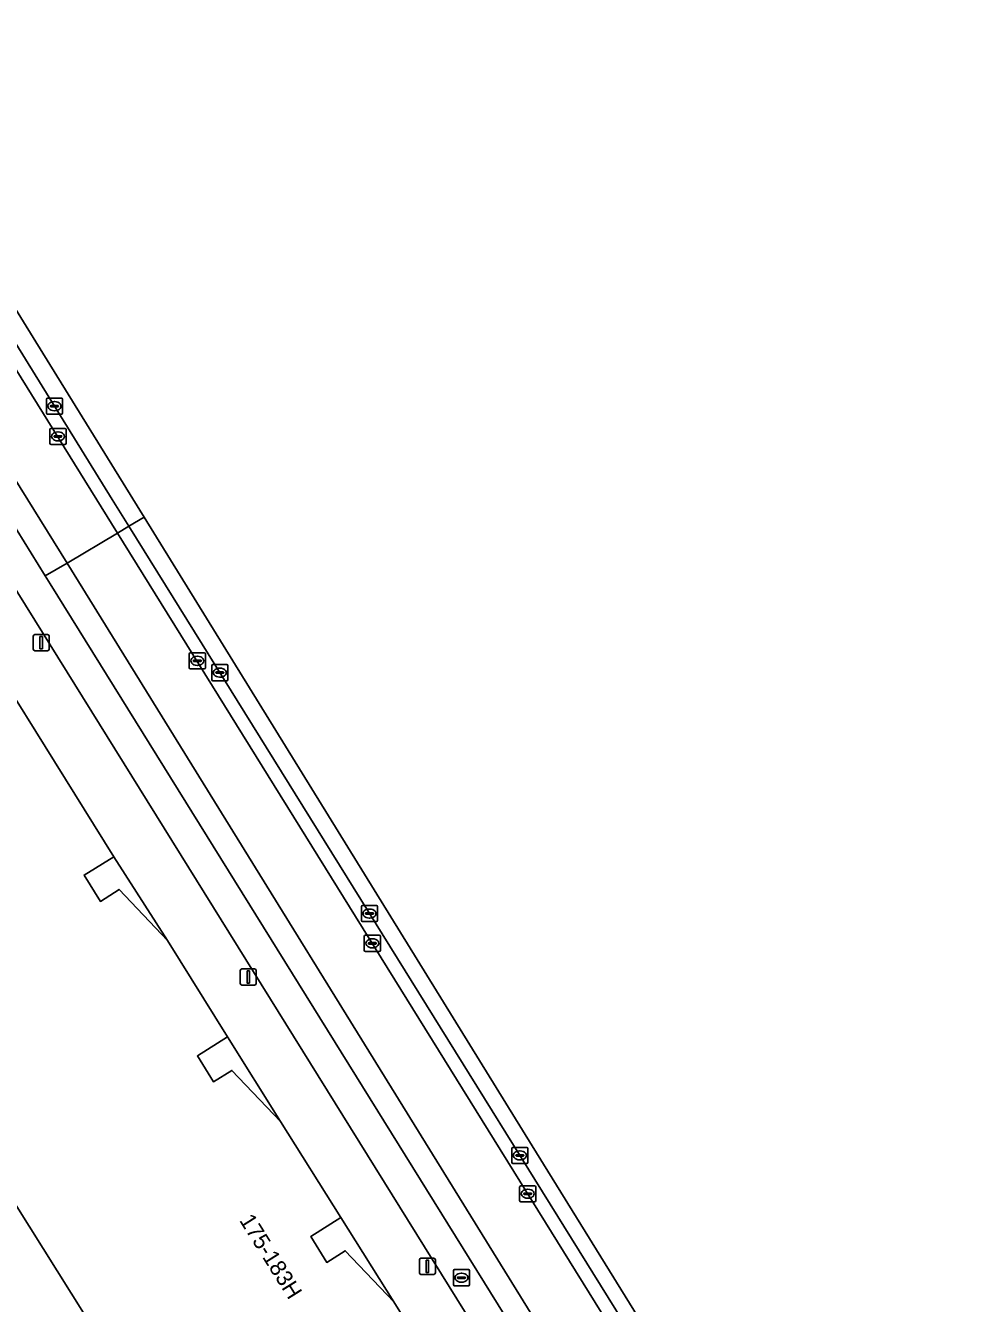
# Model space of a CAD drawing. Extents: x 159888 to 160761, y 384031 to 384750.
# Drawn here: x 160625.7 to 160684.7, y 384275.6 to 384354.7 of the extents above; entities that cross this region are included whole.
import ezdxf

# ---------------------------------------------------------------- set-up
doc = ezdxf.new("R2010")
doc.units = 0
for name, color, linetype in [('IMGEO_Berm_open', 7, 'Continuous'), ('IMGEO_Erf', 7, 'Continuous'), ('IMGEO_Kolk', 7, 'Continuous'), ('IMGEO_Lichtmast', 7, 'Continuous'), ('IMGEO_Pand', 7, 'Continuous'), ('IMGEO_Pand_nummerreeks', 7, 'Continuous'), ('IMGEO_Pand_overbouw', 7, 'Continuous'), ('IMGEO_Parkeervlak_gesloten', 7, 'Continuous'), ('IMGEO_Rijbaan_lokaal_gesloten', 7, 'Continuous'), ('IMGEO_Rioolput', 7, 'Continuous'), ('IMGEO_Voetpad_open', 7, 'Continuous')]:
    doc.layers.add(name, color=color, linetype=linetype)

msp = doc.modelspace()

# ---------------------------------------------------------------- linework, layer by layer
at = {"layer": 'IMGEO_Berm_open'}
for points in [[(160573.734, 384418.106), (160547.482, 384460.166), (160546.333, 384462.102), (160545.604, 384461.675), (160546.003, 384460.9), (160546.729, 384459.74), (160564.541, 384431.158), (160615.861, 384348.269), (160631.369, 384323.299), (160632.074, 384323.722), (160631.044, 384325.378)], [(160632.074, 384323.722), (160631.369, 384323.299), (160676.893, 384250), (160716.199, 384186.525), (160720.54, 384179.603), (160721.392, 384178.231), (160722.103, 384178.75), (160721.789, 384179.196), (160717.593, 384185.942), (160677.924, 384250)]]:
    msp.add_lwpolyline(points, close=True, dxfattribs=at)
at = {"layer": 'IMGEO_Erf'}
msp.add_lwpolyline([(160644.978, 384250), (160614.619, 384298.372), (160618.52, 384300.827), (160616.202, 384304.508), (160597.498, 384292.735), (160592.849, 384300.122), (160591.287, 384302.603), (160588.624, 384306.834), (160582.096, 384303.521), (160584.318, 384299.185), (160585.688, 384296.513), (160585.901, 384296.096), (160586.721, 384296.518), (160588.13, 384293.779), (160582.195, 384290.726), (160580.786, 384293.465), (160575.718, 384290.858), (160570.633, 384288.242), (160565.536, 384285.62)], dxfattribs=at)
for points in [[(160631.153, 384303.264), (160629.303, 384302.138), (160630.314, 384300.51), (160631.468, 384301.252), (160634.46, 384298.079)], [(160638.193, 384292.131), (160636.317, 384290.943), (160637.308, 384289.342), (160638.456, 384290.052), (160641.474, 384286.895)], [(160645.209, 384280.948), (160643.334, 384279.761), (160644.334, 384278.165), (160645.479, 384278.893), (160648.49, 384275.72)]]:
    msp.add_lwpolyline(points, close=True, dxfattribs=at)
at = {"layer": 'IMGEO_Kolk'}
for p, q in [((160627.044, 384331.651), (160627.896, 384331.651)), ((160626.969, 384330.725), (160626.969, 384331.577)), ((160627.228, 384331.145), (160627.228, 384331.157)), ((160627.666, 384331.108), (160627.268, 384331.108)), ((160627.271, 384331.194), (160627.669, 384331.194)), ((160627.48, 384330.871), (160627.455, 384330.871)), ((160627.457, 384331.431), (160627.482, 384331.431)), ((160627.712, 384331.157), (160627.712, 384331.145)), ((160627.97, 384331.577), (160627.97, 384330.725)), ((160627.896, 384330.651), (160627.044, 384330.651)), ((160627.188, 384328.852), (160627.188, 384329.704)), ((160627.263, 384329.778), (160628.115, 384329.778)), ((160627.447, 384329.272), (160627.447, 384329.284)), ((160627.49, 384329.321), (160627.888, 384329.321)), ((160627.676, 384329.558), (160627.701, 384329.558)), ((160627.931, 384329.284), (160627.931, 384329.272)), ((160628.189, 384329.704), (160628.189, 384328.852)), ((160628.115, 384328.778), (160627.263, 384328.778)), ((160627.885, 384329.235), (160627.487, 384329.235)), ((160627.699, 384328.998), (160627.674, 384328.998)), ((160635.814, 384314.967), (160635.814, 384315.819)), ((160635.889, 384315.893), (160636.741, 384315.893)), ((160636.815, 384315.819), (160636.815, 384314.967)), ((160636.073, 384315.387), (160636.073, 384315.399)), ((160636.511, 384315.35), (160636.113, 384315.35)), ((160636.116, 384315.436), (160636.514, 384315.436)), ((160636.325, 384315.113), (160636.3, 384315.113)), ((160636.302, 384315.673), (160636.327, 384315.673)), ((160636.557, 384315.399), (160636.557, 384315.387)), ((160637.207, 384314.236), (160637.207, 384315.088)), ((160637.282, 384315.162), (160638.134, 384315.162)), ((160638.208, 384315.088), (160638.208, 384314.236)), ((160636.741, 384314.893), (160635.889, 384314.893)), ((160637.466, 384314.656), (160637.466, 384314.668)), ((160637.904, 384314.619), (160637.506, 384314.619)), ((160637.509, 384314.705), (160637.907, 384314.705)), ((160637.718, 384314.382), (160637.693, 384314.382)), ((160637.695, 384314.942), (160637.72, 384314.942)), ((160637.95, 384314.668), (160637.95, 384314.656)), ((160638.134, 384314.162), (160637.282, 384314.162)), ((160646.476, 384299.33), (160646.476, 384300.182)), ((160646.551, 384300.256), (160647.403, 384300.256)), ((160646.964, 384300.036), (160646.989, 384300.036)), ((160647.477, 384300.182), (160647.477, 384299.33)), ((160647.403, 384299.256), (160646.551, 384299.256)), ((160646.735, 384299.75), (160646.735, 384299.762)), ((160647.173, 384299.713), (160646.775, 384299.713)), ((160646.778, 384299.799), (160647.176, 384299.799)), ((160646.987, 384299.476), (160646.962, 384299.476)), ((160647.219, 384299.762), (160647.219, 384299.75)), ((160646.728, 384298.411), (160647.58, 384298.411)), ((160646.653, 384297.485), (160646.653, 384298.337)), ((160646.912, 384297.905), (160646.912, 384297.917)), ((160647.35, 384297.868), (160646.952, 384297.868)), ((160646.955, 384297.954), (160647.353, 384297.954)), ((160647.164, 384297.631), (160647.139, 384297.631)), ((160647.141, 384298.191), (160647.166, 384298.191)), ((160647.396, 384297.917), (160647.396, 384297.905)), ((160647.654, 384298.337), (160647.654, 384297.485)), ((160647.58, 384297.411), (160646.728, 384297.411)), ((160655.785, 384284.362), (160655.785, 384285.214)), ((160655.86, 384285.288), (160656.712, 384285.288)), ((160656.273, 384285.068), (160656.298, 384285.068)), ((160656.786, 384285.214), (160656.786, 384284.362)), ((160656.712, 384284.288), (160655.86, 384284.288)), ((160656.044, 384284.782), (160656.044, 384284.794)), ((160656.482, 384284.745), (160656.084, 384284.745)), ((160656.087, 384284.831), (160656.485, 384284.831)), ((160656.296, 384284.508), (160656.271, 384284.508)), ((160656.528, 384284.794), (160656.528, 384284.782)), ((160656.272, 384281.989), (160656.272, 384282.841)), ((160656.347, 384282.915), (160657.199, 384282.915)), ((160656.76, 384282.695), (160656.785, 384282.695)), ((160657.273, 384282.841), (160657.273, 384281.989)), ((160657.199, 384281.915), (160656.347, 384281.915)), ((160656.531, 384282.409), (160656.531, 384282.421)), ((160656.969, 384282.372), (160656.571, 384282.372)), ((160656.574, 384282.458), (160656.972, 384282.458)), ((160656.783, 384282.135), (160656.758, 384282.135)), ((160657.015, 384282.421), (160657.015, 384282.409))]:
    msp.add_line(p, q, dxfattribs=at)
for points in [[(160627.044, 384331.651), (160627.896, 384331.651)], [(160626.969, 384330.725), (160626.969, 384331.577)], [(160627.97, 384331.577), (160627.97, 384330.725)], [(160627.896, 384330.651), (160627.044, 384330.651)], [(160627.188, 384328.852), (160627.188, 384329.704)], [(160627.263, 384329.778), (160628.115, 384329.778)], [(160628.189, 384329.704), (160628.189, 384328.852)], [(160628.115, 384328.778), (160627.263, 384328.778)], [(160635.814, 384314.967), (160635.814, 384315.819)], [(160635.889, 384315.893), (160636.741, 384315.893)], [(160636.815, 384315.819), (160636.815, 384314.967)], [(160637.207, 384314.236), (160637.207, 384315.088)], [(160637.282, 384315.162), (160638.134, 384315.162)], [(160638.208, 384315.088), (160638.208, 384314.236)], [(160636.741, 384314.893), (160635.889, 384314.893)], [(160638.134, 384314.162), (160637.282, 384314.162)], [(160646.476, 384299.33), (160646.476, 384300.182)], [(160646.551, 384300.256), (160647.403, 384300.256)], [(160647.477, 384300.182), (160647.477, 384299.33)], [(160647.403, 384299.256), (160646.551, 384299.256)], [(160646.728, 384298.411), (160647.58, 384298.411)], [(160646.653, 384297.485), (160646.653, 384298.337)], [(160647.654, 384298.337), (160647.654, 384297.485)], [(160647.58, 384297.411), (160646.728, 384297.411)], [(160655.785, 384284.362), (160655.785, 384285.214)], [(160655.86, 384285.288), (160656.712, 384285.288)], [(160656.786, 384285.214), (160656.786, 384284.362)], [(160656.712, 384284.288), (160655.86, 384284.288)], [(160656.272, 384281.989), (160656.272, 384282.841)], [(160656.347, 384282.915), (160657.199, 384282.915)], [(160657.273, 384282.841), (160657.273, 384281.989)], [(160657.199, 384281.915), (160656.347, 384281.915)]]:
    msp.add_lwpolyline(points, dxfattribs=at)
for centre, radius, start, end in [((160627.046, 384331.575), 0.0765, 91.55205, 178.44795), ((160627.046, 384331.575), 0.0765, 91.55205, 178.44795), ((160627.894, 384331.575), 0.0765, 1.55205, 88.44795), ((160627.894, 384331.575), 0.0765, 1.55205, 88.44795), ((160627.268, 384331.154), 0.0403, 85.87752, 175.75265), ((160627.265, 384331.144), 0.0366, 178.93798, 274.71019), ((160627.669, 384331.151), 0.043, 264.86636, 352.45326), ((160627.673, 384331.156), 0.0386, 1.73085, 96.63898), ((160627.046, 384330.727), 0.0765, 181.55205, 268.44795), ((160627.046, 384330.727), 0.0765, 181.55205, 268.44795), ((160627.894, 384330.727), 0.0765, 271.55205, 358.44795), ((160627.894, 384330.727), 0.0765, 271.55205, 358.44795), ((160627.265, 384329.702), 0.0765, 91.55205, 178.44795), ((160627.265, 384329.702), 0.0765, 91.55205, 178.44795), ((160627.487, 384329.281), 0.0403, 85.87752, 175.75265), ((160627.484, 384329.271), 0.0366, 178.93798, 274.71019), ((160627.888, 384329.278), 0.043, 264.86636, 352.45326), ((160627.892, 384329.283), 0.0386, 1.73085, 96.63898), ((160628.113, 384329.702), 0.0765, 1.55205, 88.44795), ((160628.113, 384329.702), 0.0765, 1.55205, 88.44795), ((160627.265, 384328.854), 0.0765, 181.55205, 268.44795), ((160627.265, 384328.854), 0.0765, 181.55205, 268.44795), ((160628.113, 384328.854), 0.0765, 271.55205, 358.44795), ((160628.113, 384328.854), 0.0765, 271.55205, 358.44795), ((160635.891, 384315.817), 0.0765, 91.55205, 178.44795), ((160635.891, 384315.817), 0.0765, 91.55205, 178.44795), ((160636.739, 384315.817), 0.0765, 1.55205, 88.44795), ((160636.739, 384315.817), 0.0765, 1.55205, 88.44795), ((160636.113, 384315.396), 0.0403, 85.87752, 175.75265), ((160636.11, 384315.386), 0.0366, 178.93798, 274.71019), ((160636.514, 384315.393), 0.043, 264.86636, 352.45326), ((160636.518, 384315.398), 0.0386, 1.73085, 96.63898), ((160637.284, 384315.086), 0.0765, 91.55205, 178.44795), ((160637.284, 384315.086), 0.0765, 91.55205, 178.44795), ((160638.132, 384315.086), 0.0765, 1.55205, 88.44795), ((160638.132, 384315.086), 0.0765, 1.55205, 88.44795), ((160635.891, 384314.969), 0.0765, 181.55205, 268.44795), ((160635.891, 384314.969), 0.0765, 181.55205, 268.44795), ((160636.739, 384314.969), 0.0765, 271.55205, 358.44795), ((160636.739, 384314.969), 0.0765, 271.55205, 358.44795), ((160637.284, 384314.238), 0.0765, 181.55205, 268.44795), ((160637.284, 384314.238), 0.0765, 181.55205, 268.44795), ((160637.506, 384314.665), 0.0403, 85.87752, 175.75265), ((160637.503, 384314.655), 0.0366, 178.93798, 274.71019), ((160637.907, 384314.662), 0.043, 264.86636, 352.45326), ((160637.911, 384314.667), 0.0386, 1.73085, 96.63898), ((160638.132, 384314.238), 0.0765, 271.55205, 358.44795), ((160638.132, 384314.238), 0.0765, 271.55205, 358.44795), ((160646.553, 384300.18), 0.0765, 91.55205, 178.44795), ((160646.553, 384300.18), 0.0765, 91.55205, 178.44795), ((160647.401, 384300.18), 0.0765, 1.55205, 88.44795), ((160647.401, 384300.18), 0.0765, 1.55205, 88.44795), ((160646.553, 384299.332), 0.0765, 181.55205, 268.44795), ((160646.553, 384299.332), 0.0765, 181.55205, 268.44795), ((160646.775, 384299.759), 0.0403, 85.87752, 175.75265), ((160646.772, 384299.749), 0.0366, 178.93798, 274.71019), ((160647.176, 384299.756), 0.043, 264.86636, 352.45326), ((160647.18, 384299.761), 0.0386, 1.73085, 96.63898), ((160647.401, 384299.332), 0.0765, 271.55205, 358.44795), ((160647.401, 384299.332), 0.0765, 271.55205, 358.44795), ((160646.73, 384298.335), 0.0765, 91.55205, 178.44795), ((160646.73, 384298.335), 0.0765, 91.55205, 178.44795), ((160647.578, 384298.335), 0.0765, 1.55205, 88.44795), ((160647.578, 384298.335), 0.0765, 1.55205, 88.44795), ((160646.952, 384297.914), 0.0403, 85.87752, 175.75265), ((160646.949, 384297.904), 0.0366, 178.93798, 274.71019), ((160647.353, 384297.911), 0.043, 264.86636, 352.45326), ((160647.357, 384297.916), 0.0386, 1.73085, 96.63898), ((160646.73, 384297.487), 0.0765, 181.55205, 268.44795), ((160646.73, 384297.487), 0.0765, 181.55205, 268.44795), ((160647.578, 384297.487), 0.0765, 271.55205, 358.44795), ((160647.578, 384297.487), 0.0765, 271.55205, 358.44795), ((160655.862, 384285.212), 0.0765, 91.55205, 178.44795), ((160655.862, 384285.212), 0.0765, 91.55205, 178.44795), ((160656.71, 384285.212), 0.0765, 1.55205, 88.44795), ((160656.71, 384285.212), 0.0765, 1.55205, 88.44795), ((160655.862, 384284.364), 0.0765, 181.55205, 268.44795), ((160655.862, 384284.364), 0.0765, 181.55205, 268.44795), ((160656.084, 384284.791), 0.0403, 85.87752, 175.75265), ((160656.081, 384284.781), 0.0366, 178.93798, 274.71019), ((160656.485, 384284.788), 0.043, 264.86636, 352.45326), ((160656.489, 384284.793), 0.0386, 1.73085, 96.63898), ((160656.71, 384284.364), 0.0765, 271.55205, 358.44795), ((160656.71, 384284.364), 0.0765, 271.55205, 358.44795), ((160656.349, 384282.839), 0.0765, 91.55205, 178.44795), ((160656.349, 384282.839), 0.0765, 91.55205, 178.44795), ((160657.197, 384282.839), 0.0765, 1.55205, 88.44795), ((160657.197, 384282.839), 0.0765, 1.55205, 88.44795), ((160656.349, 384281.991), 0.0765, 181.55205, 268.44795), ((160656.349, 384281.991), 0.0765, 181.55205, 268.44795), ((160656.571, 384282.418), 0.0403, 85.87752, 175.75265), ((160656.568, 384282.408), 0.0366, 178.93798, 274.71019), ((160656.972, 384282.415), 0.043, 264.86636, 352.45326), ((160656.976, 384282.42), 0.0386, 1.73085, 96.63898), ((160657.197, 384281.991), 0.0765, 271.55205, 358.44795), ((160657.197, 384281.991), 0.0765, 271.55205, 358.44795)]:
    msp.add_arc(centre, radius, start, end, dxfattribs=at)
for centre, major_axis, ratio, start_param, end_param in [((160627.456, 384331.151), (-0.387, 0.002), 0.722429, 4.712389, 7.853982), ((160627.481, 384331.151), (-0.39, 0.002), 0.717154, 1.570796, 4.712389), ((160627.675, 384329.278), (-0.387, 0.002), 0.722429, 4.712389, 7.853982), ((160627.7, 384329.278), (-0.39, 0.002), 0.717154, 1.570796, 4.712389), ((160636.301, 384315.393), (-0.387, 0.002), 0.722429, 4.712389, 7.853982), ((160636.326, 384315.393), (-0.39, 0.002), 0.717154, 1.570796, 4.712389), ((160637.694, 384314.662), (-0.387, 0.002), 0.722429, 4.712389, 7.853982), ((160637.719, 384314.662), (-0.39, 0.002), 0.717154, 1.570796, 4.712389), ((160646.963, 384299.756), (-0.387, 0.002), 0.722429, 4.712389, 7.853982), ((160646.988, 384299.756), (-0.39, 0.002), 0.717154, 1.570796, 4.712389), ((160647.14, 384297.911), (-0.387, 0.002), 0.722429, 4.712389, 7.853982), ((160647.165, 384297.911), (-0.39, 0.002), 0.717154, 1.570796, 4.712389), ((160656.272, 384284.788), (-0.387, 0.002), 0.722429, 4.712389, 7.853982), ((160656.297, 384284.788), (-0.39, 0.002), 0.717154, 1.570796, 4.712389), ((160656.759, 384282.415), (-0.387, 0.002), 0.722429, 4.712389, 7.853982), ((160656.784, 384282.415), (-0.39, 0.002), 0.717154, 1.570796, 4.712389)]:
    msp.add_ellipse(centre, major_axis=major_axis, ratio=ratio, start_param=start_param, end_param=end_param, dxfattribs=at)
at = {"layer": 'IMGEO_Lichtmast'}
for p, q in [((160626.153, 384316.113), (160626.153, 384316.913)), ((160626.153, 384316.913), (160626.153, 384316.113)), ((160626.253, 384317.013), (160627.043, 384317.013)), ((160627.043, 384317.013), (160626.253, 384317.013)), ((160627.143, 384316.913), (160627.143, 384316.113)), ((160627.143, 384316.113), (160627.143, 384316.913)), ((160627.043, 384316.013), (160626.253, 384316.013)), ((160626.253, 384316.013), (160627.043, 384316.013)), ((160638.974, 384295.43), (160638.974, 384296.23)), ((160638.974, 384296.23), (160638.974, 384295.43)), ((160639.074, 384296.33), (160639.864, 384296.33)), ((160639.864, 384296.33), (160639.074, 384296.33)), ((160639.964, 384296.23), (160639.964, 384295.43)), ((160639.964, 384295.43), (160639.964, 384296.23)), ((160639.864, 384295.33), (160639.074, 384295.33)), ((160639.074, 384295.33), (160639.864, 384295.33)), ((160650.063, 384277.527), (160650.063, 384278.327)), ((160650.063, 384278.327), (160650.063, 384277.527)), ((160650.163, 384278.427), (160650.953, 384278.427)), ((160650.953, 384278.427), (160650.163, 384278.427)), ((160651.053, 384278.327), (160651.053, 384277.527)), ((160651.053, 384277.527), (160651.053, 384278.327)), ((160650.953, 384277.427), (160650.163, 384277.427)), ((160650.163, 384277.427), (160650.953, 384277.427))]:
    msp.add_line(p, q, dxfattribs=at)
for points in [[(160626.573, 384316.888), (160626.723, 384316.888), (160626.723, 384316.138), (160626.573, 384316.138), (160626.573, 384316.888)], [(160639.394, 384296.205), (160639.544, 384296.205), (160639.544, 384295.455), (160639.394, 384295.455), (160639.394, 384296.205)], [(160650.483, 384278.302), (160650.633, 384278.302), (160650.633, 384277.552), (160650.483, 384277.552), (160650.483, 384278.302)]]:
    msp.add_lwpolyline(points, dxfattribs=at)
for centre, start, end in [((160626.253, 384316.913), 90, 180), ((160626.253, 384316.913), 90, 180), ((160627.043, 384316.913), 0, 90), ((160627.043, 384316.913), 360, 90), ((160626.253, 384316.113), 180, 270), ((160626.253, 384316.113), 180, 270), ((160627.043, 384316.113), 270, 0), ((160627.043, 384316.113), 270, 0), ((160639.074, 384296.23), 90, 180), ((160639.074, 384296.23), 90, 180), ((160639.864, 384296.23), 0, 90), ((160639.864, 384296.23), 360, 90), ((160639.074, 384295.43), 180, 270), ((160639.074, 384295.43), 180, 270), ((160639.864, 384295.43), 270, 0), ((160639.864, 384295.43), 270, 0), ((160650.163, 384278.327), 90, 180), ((160650.163, 384278.327), 90, 180), ((160650.953, 384278.327), 0, 90), ((160650.953, 384278.327), 360, 90), ((160650.163, 384277.527), 180, 270), ((160650.163, 384277.527), 180, 270), ((160650.953, 384277.527), 270, 0), ((160650.953, 384277.527), 270, 0)]:
    msp.add_arc(centre, 0.1, start, end, dxfattribs=at)
at = {"layer": 'IMGEO_Pand'}
msp.add_lwpolyline([(160652.188, 384269.772), (160648.49, 384275.72), (160645.479, 384278.893), (160644.334, 384278.165), (160643.334, 384279.761), (160645.209, 384280.948), (160641.474, 384286.895), (160638.456, 384290.052), (160637.308, 384289.342), (160636.317, 384290.943), (160638.193, 384292.131), (160634.46, 384298.079), (160631.468, 384301.252), (160630.314, 384300.51), (160629.303, 384302.138), (160631.153, 384303.264), (160620.206, 384320.788), (160612.108, 384320.804), (160620.618, 384307.289), (160616.202, 384304.508), (160618.52, 384300.827), (160614.619, 384298.372), (160644.978, 384250)], dxfattribs=at)
at = {"layer": 'IMGEO_Pand_overbouw'}
for points in [[(160631.153, 384303.264), (160629.303, 384302.138), (160630.314, 384300.51), (160631.468, 384301.252), (160634.46, 384298.079)], [(160641.474, 384286.895), (160638.193, 384292.131), (160636.317, 384290.943), (160637.308, 384289.342), (160638.456, 384290.052)], [(160645.209, 384280.948), (160643.334, 384279.761), (160644.334, 384278.165), (160645.479, 384278.893), (160648.49, 384275.72)]]:
    msp.add_lwpolyline(points, close=True, dxfattribs=at)
at = {"layer": 'IMGEO_Parkeervlak_gesloten'}
msp.add_lwpolyline([(160627.201, 384320.153), (160626.898, 384320.642), (160624.721, 384324.154), (160623.028, 384323.095), (160625.204, 384319.595), (160668.501, 384250), (160682.874, 384226.85), (160687.066, 384220.06), (160690.34, 384214.758), (160703.28, 384193.928), (160705.339, 384190.616), (160709.635, 384183.701), (160711.54, 384180.634), (160712.528, 384179.044), (160725.705, 384157.813), (160717.699, 384173.243), (160713.185, 384181.538), (160666.822, 384256.425)], close=True, dxfattribs=at)
at = {"layer": 'IMGEO_Rijbaan_lokaal_gesloten'}
for points in [[(160530.872, 384485.299), (160529.392, 384487.663), (160528.599, 384488.928), (160527.089, 384491.477), (160521.986, 384499.927), (160522.875, 384494.017), (160521.397, 384493.999), (160525.927, 384486.643), (160525.936, 384486.628), (160565.675, 384422.118), (160628.254, 384321.427), (160631.369, 384323.299), (160615.861, 384348.269), (160564.541, 384431.158), (160546.729, 384459.74), (160546.003, 384460.9), (160545.604, 384461.675)], [(160633.021, 384324.291), (160626.323, 384335.141), (160581.707, 384407.406), (160547.381, 384462.76), (160546.333, 384462.102), (160547.482, 384460.166), (160573.734, 384418.106), (160631.044, 384325.378), (160632.074, 384323.722), (160633.021, 384324.291)], [(160749.892, 384150.791), (160747.142, 384155.348), (160723.846, 384177.438), (160674.582, 384257.042), (160657.045, 384285.38), (160633.021, 384324.291), (160632.074, 384323.722), (160677.924, 384250), (160717.593, 384185.942), (160721.789, 384179.196), (160722.103, 384178.75)]]:
    msp.add_lwpolyline(points, dxfattribs=at)
for points in [[(160525.936, 384486.628), (160525.927, 384486.643), (160521.397, 384493.999), (160519.494, 384493.976), (160523.701, 384487.143), (160524.133, 384486.422), (160537.603, 384464.743), (160543.713, 384454.868), (160591.404, 384377.897), (160615.758, 384338.612), (160624.721, 384324.154), (160626.898, 384320.642), (160628.254, 384321.427), (160565.675, 384422.118)], [(160631.369, 384323.299), (160628.254, 384321.427), (160658.156, 384273.096), (160712.066, 384186.351), (160716.812, 384178.507), (160724.659, 384168.519), (160735.808, 384155.472), (160739.485, 384150.742), (160742.378, 384146.138), (160744.77, 384147.64), (160741.437, 384152.722), (160738.151, 384157.187), (160736.076, 384159.626), (160732.078, 384164.139), (160729.416, 384167.144), (160727.245, 384169.786), (160726.685, 384170.566), (160722.765, 384176.019), (160721.392, 384178.231), (160720.54, 384179.603), (160716.199, 384186.525), (160676.893, 384250)], [(160628.254, 384321.427), (160626.898, 384320.642), (160627.201, 384320.153), (160666.822, 384256.425), (160713.185, 384181.538), (160717.699, 384173.243), (160725.705, 384157.813), (160727.905, 384159.142), (160716.812, 384178.507), (160712.066, 384186.351), (160658.156, 384273.096)]]:
    msp.add_lwpolyline(points, close=True, dxfattribs=at)
at = {"layer": 'IMGEO_Rioolput'}
for p, q in [((160652.171, 384276.795), (160652.171, 384277.647)), ((160652.246, 384277.721), (160653.098, 384277.721)), ((160652.43, 384277.215), (160652.43, 384277.227)), ((160652.868, 384277.178), (160652.47, 384277.178)), ((160652.473, 384277.264), (160652.871, 384277.264)), ((160652.659, 384277.501), (160652.684, 384277.501)), ((160652.914, 384277.227), (160652.914, 384277.215)), ((160653.172, 384277.647), (160653.172, 384276.795)), ((160653.098, 384276.721), (160652.246, 384276.721)), ((160652.682, 384276.941), (160652.657, 384276.941))]:
    msp.add_line(p, q, dxfattribs=at)
for points in [[(160652.171, 384276.795), (160652.171, 384277.647)], [(160652.246, 384277.721), (160653.098, 384277.721)], [(160653.172, 384277.647), (160653.172, 384276.795)], [(160653.098, 384276.721), (160652.246, 384276.721)]]:
    msp.add_lwpolyline(points, dxfattribs=at)
for centre, radius, start, end in [((160652.248, 384277.645), 0.0765, 91.55205, 178.44795), ((160652.248, 384277.645), 0.0765, 91.55205, 178.44795), ((160652.47, 384277.224), 0.0403, 85.87752, 175.75265), ((160652.467, 384277.214), 0.0366, 178.93798, 274.71019), ((160652.871, 384277.221), 0.043, 264.86636, 352.45326), ((160652.875, 384277.226), 0.0386, 1.73085, 96.63898), ((160653.096, 384277.645), 0.0765, 1.55205, 88.44795), ((160653.096, 384277.645), 0.0765, 1.55205, 88.44795), ((160652.248, 384276.797), 0.0765, 181.55205, 268.44795), ((160652.248, 384276.797), 0.0765, 181.55205, 268.44795), ((160653.096, 384276.797), 0.0765, 271.55205, 358.44795), ((160653.096, 384276.797), 0.0765, 271.55205, 358.44795)]:
    msp.add_arc(centre, radius, start, end, dxfattribs=at)
for centre, major_axis, ratio, start_param, end_param in [((160652.658, 384277.221), (-0.387, 0.002), 0.722429, 4.712389, 7.853982), ((160652.683, 384277.221), (-0.39, 0.002), 0.717154, 1.570796, 4.712389)]:
    msp.add_ellipse(centre, major_axis=major_axis, ratio=ratio, start_param=start_param, end_param=end_param, dxfattribs=at)
at = {"layer": 'IMGEO_Voetpad_open'}
msp.add_lwpolyline([(160616.807, 384326.31), (160620.206, 384320.788), (160631.153, 384303.264), (160634.46, 384298.079), (160638.193, 384292.131), (160641.474, 384286.895), (160645.209, 384280.948), (160648.49, 384275.72), (160652.188, 384269.772), (160655.532, 384264.527), (160659.234, 384258.591), (160662.536, 384253.347), (160664.643, 384250), (160668.444, 384243.96), (160668.613, 384243.687), (160671.847, 384238.47), (160675.03, 384233.336), (160678.996, 384226.937), (160681.922, 384226.262), (160682.874, 384226.85), (160668.501, 384250), (160625.204, 384319.595)], dxfattribs=at)

# ---------------------------------------------------------------- texts
at = {"layer": 'IMGEO_Pand_nummerreeks'}
msp.add_text('175-183H', height=1, rotation=302.09689, dxfattribs=at).set_placement((160638.888, 384280.771))

doc.saveas('drawing.dxf')
